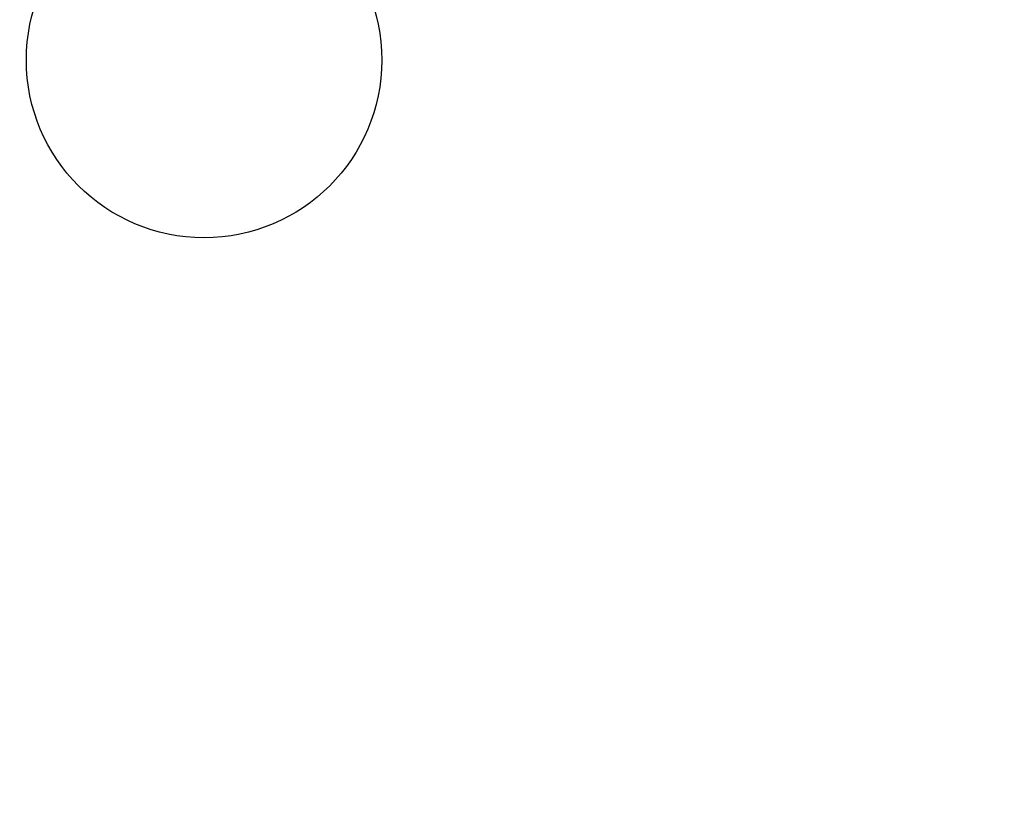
# Model space of a CAD drawing. Header units: inches. Extents: x 170 to 284, y 215 to 248.
# Tile 856 of 1056: x 235.748 to 235.914, y 224.696 to 224.831. Entities that reach past the tile are written whole.
import ezdxf

# ---------------------------------------------------------------- set-up
doc = ezdxf.new("R2010")
doc.units = ezdxf.units.IN
doc.header["$LTSCALE"] = 0.25
doc.header["$MEASUREMENT"] = 0
doc.layers.add('RH TOP OF HOOD', color=7, linetype='Continuous')

msp = doc.modelspace()

# ---------------------------------------------------------------- hatches: boundary and pattern name
at = {"layer": 'RH TOP OF HOOD'}
h = msp.add_hatch(dxfattribs=at)
h.set_pattern_fill('ANSI31', color=256, scale=0.34241245, angle=2.8e-322, style=0)
h.set_pattern_definition([(45, (225.4529552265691, 218.4993357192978), (-0.03026527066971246, 0.03026527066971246), [])])
edge = h.paths.add_edge_path(flags=0)
edge.add_arc((235.7395956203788, 224.3915581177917), 0.021400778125, 89.9999999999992, 390.52248781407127, ccw=False)
edge.add_line((235.7395956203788, 224.4129588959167), (235.8123582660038, 224.4129588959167))
edge.add_arc((235.8123582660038, 224.8238538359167), 0.4108949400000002, 270, 450.0000000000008)
edge.add_line((235.8123582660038, 225.2347487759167), (235.3287006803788, 225.2347487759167))
edge.add_arc((235.3287006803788, 225.2390289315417), 0.004280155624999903, 180.0000000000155, 269.9999999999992, ccw=False)
edge.add_line((235.3244205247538, 225.2390289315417), (235.3244205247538, 225.2818304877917))
edge.add_arc((235.3287006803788, 225.2818304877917), 0.004280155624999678, 360, 540, ccw=False)
edge.add_line((235.3329808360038, 225.2818304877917), (235.3329808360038, 225.2390289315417))
edge.add_line((235.3329808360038, 225.2390289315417), (235.3297484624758, 225.2390289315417))
edge.add_line((235.3297484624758, 225.2390289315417), (235.3297484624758, 225.2818304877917))
edge.add_arc((235.3287006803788, 225.2818304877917), 0.001047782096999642, 360, 540.0000000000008)
edge.add_line((235.3276528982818, 225.2818304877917), (235.3276528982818, 225.2390289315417))
edge.add_arc((235.3287006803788, 225.2390289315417), 0.001047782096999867, 180, 270)
edge.add_line((235.3287006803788, 225.2379811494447), (235.8123582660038, 225.2379811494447))
edge.add_arc((235.8123582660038, 224.8238538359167), 0.4141273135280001, 269.9999999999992, 450, ccw=False)
edge.add_line((235.8123582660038, 224.4097265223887), (235.7395956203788, 224.4097265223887))
edge.add_arc((235.7395956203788, 224.3915581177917), 0.018168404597, 450.0000000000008, 750.5224878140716)
edge.add_arc((235.754343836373, 224.4002532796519), 0.001047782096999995, 390.5224878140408, 495.0000000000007)
edge.add_line((235.753602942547, 224.4009941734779), (235.7449077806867, 224.3922990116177))
edge.add_line((235.7449077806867, 224.3922990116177), (235.7426221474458, 224.3945846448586))
edge.add_line((235.7426221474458, 224.3945846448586), (235.751317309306, 224.4032798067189))
edge.add_arc((235.754343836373, 224.4002532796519), 0.004280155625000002, 390.522487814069, 495.0000000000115, ccw=False)
h = msp.add_hatch(dxfattribs=at)
h.set_pattern_fill('ANSI31', color=256, scale=0.34241245, style=0)
h.set_pattern_definition([(45, (225.4196035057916, 218.4993357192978), (-0.03026527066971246, 0.03026527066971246), [])])
edge = h.paths.add_edge_path(flags=0)
edge.add_line((235.7790065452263, 225.2304686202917), (235.4365940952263, 225.2304686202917))
edge.add_line((235.4365940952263, 225.2304686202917), (235.4365940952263, 225.2347487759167))
edge.add_line((235.4365940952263, 225.2347487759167), (235.7790065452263, 225.2347487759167))
edge.add_arc((235.7790065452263, 224.8238538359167), 0.4108949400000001, 269.9999999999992, 450, ccw=False)
edge.add_line((235.7790065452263, 224.4129588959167), (235.7062438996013, 224.4129588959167))
edge.add_line((235.7062438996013, 224.4129588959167), (235.7062438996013, 224.4172390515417))
edge.add_line((235.7062438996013, 224.4172390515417), (235.7790065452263, 224.4172390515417))
edge.add_arc((235.7790065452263, 224.8238538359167), 0.406614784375, 270, 450.0000000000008)
h = msp.add_hatch(dxfattribs=at)
h.set_pattern_fill('ANSI32', color=256, scale=0.34241245, angle=2.8e-322, style=0)
h.set_pattern_definition([(45, (225.4196035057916, 218.4993357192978), (-0.09079581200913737, 0.09079581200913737), []), (45, (225.4801340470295, 218.4993357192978), (-0.09079581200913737, 0.09079581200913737), [])])
edge = h.paths.add_edge_path(flags=0)
edge.add_arc((235.7790065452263, 224.8238538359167), 0.2182879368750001, 180, 540, ccw=False)
edge = h.paths.add_edge_path(flags=0)
edge.add_arc((235.7790065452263, 224.8238538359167), 0.2097276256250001, 180, 540, ccw=False)

# ---------------------------------------------------------------- linework, layer by layer
for radius in [0.218287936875, 0.2097276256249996, 0.20865758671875, 0.02996108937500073]:
    msp.add_circle((235.7790065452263, 224.8238538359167), radius, dxfattribs=at)
for radius in [0.4141273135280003, 0.4108949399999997, 0.406614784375]:
    msp.add_arc((235.7790065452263, 224.8238538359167), radius, 269.9999999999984, 90, dxfattribs=at)

doc.saveas('drawing.dxf')
